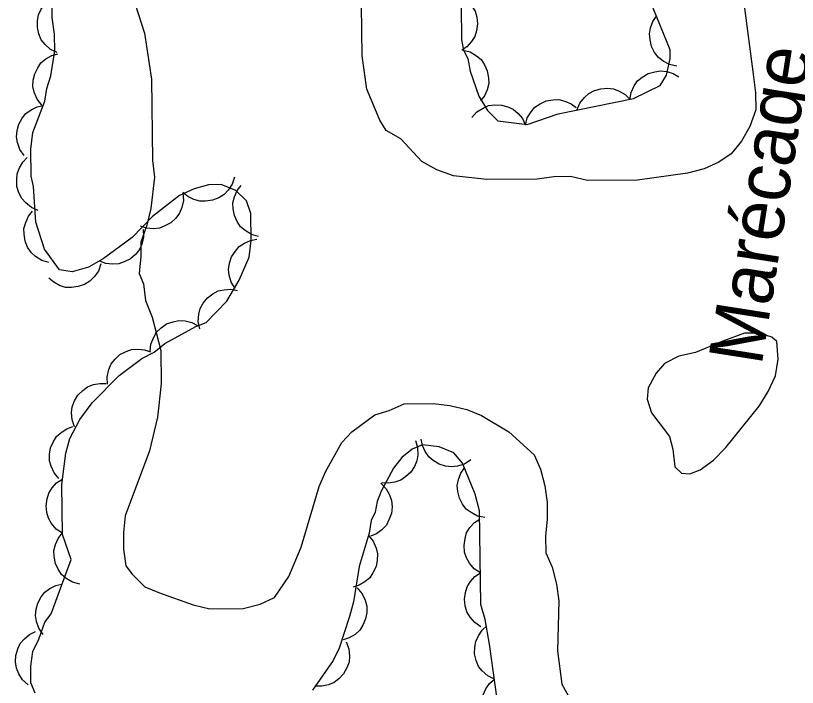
# Model space of a CAD drawing. Extents: x 282461 to 284471, y 5554090 to 5557646.
# Drawn here: x 283211.07 to 283254.6, y 5556727.81 to 5556765.24 of the extents above; entities that cross this region are included whole.
import ezdxf

# ---------------------------------------------------------------- set-up
doc = ezdxf.new("R2010")
doc.units = 0
for name, color, linetype in [('Niveau 2', 7, 'Continuous'), ('Niveau 44', 7, 'Continuous'), ('Niveau 7', 7, 'Continuous')]:
    doc.layers.add(name, color=color, linetype=linetype)

msp = doc.modelspace()

# ---------------------------------------------------------------- linework, layer by layer
at = {"layer": 'Niveau 2'}
for points in [[(283250.85, 5556783.37), (283249.23, 5556782.42), (283248.54, 5556781.83), (283247.73, 5556781.36), (283247.04, 5556780.77), (283246.7, 5556780.06), (283246.48, 5556779.13), (283246.49, 5556778.2), (283247.2, 5556776.58), (283249.68, 5556773.93), (283250.28, 5556772.31), (283250.55, 5556769.52), (283251.03, 5556767.66), (283251.39, 5556766.74), (283251.64, 5556765.81), (283252.15, 5556761.98)], [(283217.17, 5556767.62), (283218.25, 5556764.26), (283218.63, 5556761.7), (283218.69, 5556757.17), (283218.81, 5556756.24), (283218.6, 5556754.49), (283218.38, 5556753.56), (283218.04, 5556752.62), (283218.05, 5556751.81), (283217.95, 5556750.87), (283218.19, 5556750.3), (283218.31, 5556749.37), (283218.67, 5556748.44), (283219.16, 5556746.58), (283219.18, 5556744.72), (283218.97, 5556742.86), (283218.53, 5556740.99), (283217.17, 5556737.37), (283217.07, 5556736.44), (283217.08, 5556735.51), (283217.21, 5556734.58), (283217.56, 5556734.11), (283218.27, 5556733.42), (283219.09, 5556733.08), (283220.96, 5556732.41), (283221.89, 5556732.19), (283223.75, 5556732.21), (283224.68, 5556732.45), (283225.49, 5556732.81), (283226.29, 5556733.98), (283226.97, 5556735.62), (283227.98, 5556739.01), (283228.32, 5556739.82), (283229.23, 5556741.46), (283229.8, 5556742.05), (283231.07, 5556743), (283231.88, 5556743.24), (283232.7, 5556743.6), (283234.32, 5556743.62), (283235.26, 5556743.51), (283236.19, 5556743.29), (283237.01, 5556742.95), (283238.53, 5556742.04), (283239.94, 5556740.77), (283240.3, 5556739.96), (283240.55, 5556739.04), (283240.67, 5556738.11), (283240.68, 5556737.18), (283240.58, 5556736.24), (283240.59, 5556735.31), (283240.95, 5556734.5), (283241.19, 5556733.57), (283241.32, 5556732.64), (283241.24, 5556729.85), (283241.49, 5556727.99), (283242.32, 5556726.49)], [(283252.15, 5556761.98), (283252.28, 5556760.93), (283252.29, 5556760), (283251.95, 5556759.06), (283251.49, 5556758.25), (283250.92, 5556757.54), (283250.23, 5556757.07), (283249.42, 5556756.71), (283248.49, 5556756.46), (283245.7, 5556756.08), (283242.91, 5556756.05), (283241.97, 5556756.27), (283241.04, 5556756.26), (283240.11, 5556756.13), (283237.32, 5556756.1), (283235.46, 5556756.31), (283234.52, 5556756.65), (283233.7, 5556757.11), (283232.52, 5556758.37), (283231.7, 5556758.83), (283231.35, 5556759.41), (283230.63, 5556761.14), (283230.37, 5556763), (283230.34, 5556765.8)]]:
    msp.add_lwpolyline(points, dxfattribs=at)
at = {"layer": 'Niveau 44'}
for points in [[(283213.38, 5556763.18), (283213.01, 5556763.36), (283212.71, 5556763.64), (283212.5, 5556763.89), (283212.36, 5556764.22), (283212.28, 5556764.58), (283212.29, 5556764.96), (283212.34, 5556765.28), (283212.49, 5556765.6), (283212.7, 5556765.91), (283212.97, 5556766.15)], [(283235.87, 5556766.31), (283236.22, 5556766.08), (283236.48, 5556765.77), (283236.66, 5556765.49), (283236.75, 5556765.15), (283236.79, 5556764.78), (283236.73, 5556764.4), (283236.64, 5556764.08), (283236.45, 5556763.79), (283236.2, 5556763.51), (283235.91, 5556763.31)], [(283212.16, 5556727.48), (283211.92, 5556728.06), (283211.91, 5556728.99), (283212.02, 5556729.8), (283212.36, 5556730.5), (283212.69, 5556731.44), (283213.04, 5556731.91), (283214.16, 5556734.94), (283213.68, 5556736.33), (283213.65, 5556739.12), (283213.86, 5556740.86), (283214.08, 5556741.68), (283214.65, 5556742.73), (283215.34, 5556743.67), (283216.83, 5556745.19), (283218.1, 5556746.14), (283218.79, 5556746.49), (283219.37, 5556746.97), (283221.1, 5556747.92), (283221.68, 5556748.15), (283222.83, 5556749.33), (283223.51, 5556750.5), (283224.07, 5556751.78), (283224.18, 5556752.71), (283224.16, 5556754.22), (283223.92, 5556754.92), (283223.33, 5556755.49), (283222.52, 5556755.83), (283221.82, 5556755.82), (283221.01, 5556755.58), (283220.2, 5556755.22), (283218.7, 5556754.04), (283217.56, 5556752.87), (283215.94, 5556751.69), (283215.13, 5556751.22), (283214.21, 5556750.97), (283213.51, 5556751.08), (283212.68, 5556752.23), (283212.2, 5556753.74), (283212.06, 5556755.71), (283211.94, 5556756.29), (283211.92, 5556757.8), (283212.03, 5556758.73), (283212.7, 5556760.48), (283212.81, 5556761.18), (283213.03, 5556761.88), (283213.25, 5556763.28), (283213.24, 5556764.2), (283213.11, 5556765.13), (283213.1, 5556765.95)], [(283235.88, 5556765.75), (283235.9, 5556763.89), (283236.02, 5556763.31), (283236.26, 5556762.85), (283236.39, 5556762.15), (283236.87, 5556760.76), (283237.34, 5556759.95), (283237.93, 5556759.38), (283239.56, 5556759.17), (283241.29, 5556759.77), (283245.47, 5556760.63), (283246.97, 5556761.34), (283247.31, 5556761.93), (283247.53, 5556762.86), (283247.53, 5556763.33), (283246.45, 5556765.98)], [(283247.9, 5556762.43), (283247.49, 5556762.52), (283247.13, 5556762.71), (283246.87, 5556762.91), (283246.65, 5556763.19), (283246.49, 5556763.52), (283246.4, 5556763.89), (283246.37, 5556764.22), (283246.43, 5556764.56), (283246.56, 5556764.91), (283246.76, 5556765.21)], [(283212.52, 5556760.26), (283212.26, 5556760.59), (283212.11, 5556760.97), (283212.03, 5556761.29), (283212.05, 5556761.64), (283212.13, 5556762), (283212.3, 5556762.34), (283212.48, 5556762.61), (283212.75, 5556762.84), (283213.08, 5556763.02), (283213.42, 5556763.12)], [(283235.98, 5556763.32), (283236.39, 5556763.22), (283236.73, 5556763), (283236.99, 5556762.79), (283237.18, 5556762.5), (283237.33, 5556762.16), (283237.4, 5556761.78), (283237.42, 5556761.46), (283237.33, 5556761.11), (283237.18, 5556760.77), (283236.96, 5556760.49)], [(283245.28, 5556760.54), (283245.35, 5556760.95), (283245.52, 5556761.32), (283245.7, 5556761.6), (283245.97, 5556761.82), (283246.29, 5556762.01), (283246.66, 5556762.11), (283246.98, 5556762.17), (283247.33, 5556762.12), (283247.69, 5556762.01), (283248, 5556761.83)], [(283242.33, 5556759.98), (283242.49, 5556760.37), (283242.75, 5556760.68), (283242.99, 5556760.91), (283243.3, 5556761.07), (283243.66, 5556761.17), (283244.04, 5556761.19), (283244.36, 5556761.16), (283244.69, 5556761.03), (283245.01, 5556760.84), (283245.27, 5556760.59)], [(283239.46, 5556759.13), (283239.56, 5556759.54), (283239.78, 5556759.88), (283239.99, 5556760.14), (283240.28, 5556760.33), (283240.62, 5556760.49), (283241, 5556760.55), (283241.32, 5556760.57), (283241.66, 5556760.48), (283242, 5556760.33), (283242.29, 5556760.12)], [(283211.54, 5556757.44), (283211.3, 5556757.78), (283211.17, 5556758.17), (283211.11, 5556758.49), (283211.15, 5556758.84), (283211.25, 5556759.2), (283211.44, 5556759.53), (283211.64, 5556759.79), (283211.93, 5556760), (283212.26, 5556760.16), (283212.61, 5556760.24)], [(283236.47, 5556759.57), (283236.75, 5556759.88), (283237.1, 5556760.09), (283237.4, 5556760.23), (283237.75, 5556760.27), (283238.12, 5556760.26), (283238.48, 5556760.15), (283238.78, 5556760.02), (283239.05, 5556759.79), (283239.29, 5556759.51), (283239.45, 5556759.18)], [(283212.33, 5556754.39), (283211.95, 5556754.55), (283211.63, 5556754.81), (283211.41, 5556755.05), (283211.25, 5556755.37), (283211.14, 5556755.72), (283211.13, 5556756.1), (283211.15, 5556756.43), (283211.28, 5556756.76), (283211.47, 5556757.07), (283211.72, 5556757.33)], [(283223.25, 5556756.24), (283223.13, 5556755.85), (283222.9, 5556755.51), (283222.68, 5556755.27), (283222.38, 5556755.08), (283222.03, 5556754.95), (283221.65, 5556754.9), (283221.32, 5556754.9), (283220.99, 5556755), (283220.66, 5556755.16), (283220.38, 5556755.39)], [(283224.6, 5556752.94), (283224.2, 5556753.04), (283223.85, 5556753.26), (283223.6, 5556753.47), (283223.4, 5556753.76), (283223.25, 5556754.1), (283223.19, 5556754.48), (283223.17, 5556754.81), (283223.26, 5556755.15), (283223.41, 5556755.49), (283223.63, 5556755.77)], [(283220.38, 5556755.36), (283220.41, 5556754.94), (283220.32, 5556754.55), (283220.2, 5556754.24), (283219.99, 5556753.96), (283219.72, 5556753.7), (283219.38, 5556753.52), (283219.08, 5556753.39), (283218.73, 5556753.36), (283218.36, 5556753.39), (283218.02, 5556753.5)], [(283212.92, 5556751.48), (283212.52, 5556751.6), (283212.18, 5556751.82), (283211.93, 5556752.04), (283211.74, 5556752.34), (283211.6, 5556752.68), (283211.54, 5556753.06), (283211.53, 5556753.38), (283211.63, 5556753.72), (283211.79, 5556754.06), (283212.01, 5556754.34)], [(283218.18, 5556753.32), (283218.19, 5556752.9), (283218.09, 5556752.51), (283217.96, 5556752.21), (283217.74, 5556751.93), (283217.46, 5556751.69), (283217.12, 5556751.52), (283216.81, 5556751.41), (283216.46, 5556751.39), (283216.09, 5556751.43), (283215.75, 5556751.55)], [(283223.3, 5556750.03), (283223.08, 5556750.38), (283222.97, 5556750.77), (283222.93, 5556751.1), (283222.98, 5556751.45), (283223.1, 5556751.8), (283223.31, 5556752.12), (283223.52, 5556752.37), (283223.81, 5556752.56), (283224.15, 5556752.71), (283224.51, 5556752.78)], [(283215.81, 5556751.41), (283215.68, 5556751.01), (283215.44, 5556750.68), (283215.21, 5556750.44), (283214.91, 5556750.26), (283214.56, 5556750.14), (283214.18, 5556750.1), (283213.85, 5556750.1), (283213.52, 5556750.21), (283213.19, 5556750.38), (283212.92, 5556750.62)], [(283221.32, 5556747.78), (283221.24, 5556748.19), (283221.27, 5556748.6), (283221.35, 5556748.92), (283221.52, 5556749.22), (283221.75, 5556749.51), (283222.06, 5556749.74), (283222.35, 5556749.9), (283222.69, 5556749.97), (283223.06, 5556749.99), (283223.42, 5556749.93)], [(283218.57, 5556746.53), (283218.6, 5556746.94), (283218.76, 5556747.32), (283218.92, 5556747.61), (283219.18, 5556747.85), (283219.48, 5556748.06), (283219.85, 5556748.18), (283220.16, 5556748.26), (283220.52, 5556748.23), (283220.88, 5556748.14), (283221.2, 5556747.97)], [(283216.18, 5556744.71), (283216.16, 5556745.12), (283216.26, 5556745.52), (283216.39, 5556745.83), (283216.61, 5556746.1), (283216.88, 5556746.35), (283217.22, 5556746.52), (283217.53, 5556746.64), (283217.88, 5556746.66), (283218.25, 5556746.62), (283218.59, 5556746.5)], [(283214.35, 5556742.32), (283214.21, 5556742.71), (283214.19, 5556743.12), (283214.21, 5556743.45), (283214.34, 5556743.77), (283214.54, 5556744.09), (283214.81, 5556744.36), (283215.07, 5556744.56), (283215.4, 5556744.68), (283215.76, 5556744.75), (283216.12, 5556744.74)], [(283213.48, 5556739.44), (283213.21, 5556739.76), (283213.04, 5556740.13), (283212.95, 5556740.44), (283212.95, 5556740.8), (283213.01, 5556741.16), (283213.17, 5556741.51), (283213.34, 5556741.79), (283213.6, 5556742.02), (283213.92, 5556742.22), (283214.26, 5556742.34)], [(283235.95, 5556740.3), (283235.47, 5556740.88), (283234.66, 5556741.22), (283233.73, 5556741.32), (283233.15, 5556741.08), (283232.57, 5556740.61), (283232.11, 5556740.03), (283231.43, 5556738.74), (283231.21, 5556738.16), (283231.1, 5556737.58), (283230.87, 5556737.11), (283230.76, 5556736.41), (283230.2, 5556734.54), (283229.88, 5556732.57), (283229.66, 5556731.75), (283229.09, 5556730), (283228.75, 5556729.3), (283227.61, 5556727.66)], [(283233.33, 5556741.57), (283233.45, 5556741.17), (283233.46, 5556740.76), (283233.42, 5556740.43), (283233.28, 5556740.11), (283233.07, 5556739.8), (283232.79, 5556739.54), (283232.52, 5556739.35), (283232.19, 5556739.24), (283231.82, 5556739.19), (283231.46, 5556739.21)], [(283236.42, 5556740.48), (283236.07, 5556740.25), (283235.68, 5556740.14), (283235.35, 5556740.09), (283235.01, 5556740.14), (283234.65, 5556740.25), (283234.33, 5556740.46), (283234.08, 5556740.66), (283233.88, 5556740.95), (283233.73, 5556741.29), (283233.65, 5556741.64)], [(283237.2, 5556737.27), (283236.79, 5556737.35), (283236.43, 5556737.55), (283236.16, 5556737.74), (283235.95, 5556738.02), (283235.78, 5556738.35), (283235.7, 5556738.72), (283235.66, 5556739.05), (283235.73, 5556739.39), (283235.86, 5556739.74), (283236.06, 5556740.04)], [(283238.09, 5556725.69), (283237.46, 5556730.21), (283237.21, 5556731.6), (283236.97, 5556732.42), (283236.91, 5556737.64), (283236.66, 5556738.57), (283235.95, 5556740.3)], [(283213.68, 5556736.4), (283213.33, 5556736.63), (283213.07, 5556736.95), (283212.9, 5556737.23), (283212.8, 5556737.56), (283212.77, 5556737.93), (283212.83, 5556738.31), (283212.91, 5556738.63), (283213.1, 5556738.92), (283213.35, 5556739.2), (283213.65, 5556739.4)], [(283231.4, 5556739.18), (283231.7, 5556738.88), (283231.89, 5556738.53), (283232.01, 5556738.22), (283232.03, 5556737.87), (283232, 5556737.5), (283231.86, 5556737.14), (283231.72, 5556736.85), (283231.47, 5556736.59), (283231.17, 5556736.37), (283230.84, 5556736.23)], [(283236.95, 5556734.19), (283236.6, 5556734.42), (283236.34, 5556734.74), (283236.17, 5556735.02), (283236.07, 5556735.35), (283236.04, 5556735.72), (283236.1, 5556736.1), (283236.18, 5556736.42), (283236.37, 5556736.71), (283236.62, 5556736.99), (283236.92, 5556737.19)], [(283214.64, 5556733.56), (283214.23, 5556733.67), (283213.89, 5556733.88), (283213.63, 5556734.1), (283213.44, 5556734.39), (283213.29, 5556734.72), (283213.22, 5556735.1), (283213.2, 5556735.43), (283213.29, 5556735.77), (283213.44, 5556736.11), (283213.66, 5556736.4)], [(283230.72, 5556736.27), (283230.98, 5556735.95), (283231.14, 5556735.57), (283231.22, 5556735.25), (283231.21, 5556734.9), (283231.14, 5556734.54), (283230.97, 5556734.2), (283230.79, 5556733.92), (283230.52, 5556733.7), (283230.2, 5556733.51), (283229.86, 5556733.4)], [(283236.98, 5556731.19), (283236.64, 5556731.42), (283236.38, 5556731.73), (283236.2, 5556732.01), (283236.11, 5556732.35), (283236.07, 5556732.72), (283236.13, 5556733.1), (283236.21, 5556733.42), (283236.4, 5556733.71), (283236.65, 5556733.99), (283236.95, 5556734.19)], [(283212.61, 5556730.76), (283212.37, 5556731.1), (283212.24, 5556731.48), (283212.18, 5556731.81), (283212.21, 5556732.16), (283212.31, 5556732.51), (283212.5, 5556732.85), (283212.69, 5556733.11), (283212.97, 5556733.32), (283213.3, 5556733.49), (283213.65, 5556733.57)], [(283230.09, 5556733.35), (283230.36, 5556733.03), (283230.53, 5556732.66), (283230.62, 5556732.34), (283230.62, 5556731.99), (283230.56, 5556731.63), (283230.4, 5556731.28), (283230.23, 5556731), (283229.97, 5556730.76), (283229.65, 5556730.57), (283229.31, 5556730.45)], [(283237.73, 5556728.27), (283237.36, 5556728.45), (283237.06, 5556728.73), (283236.85, 5556728.98), (283236.71, 5556729.31), (283236.63, 5556729.67), (283236.64, 5556730.05), (283236.69, 5556730.37), (283236.84, 5556730.69), (283237.05, 5556731), (283237.32, 5556731.24)], [(283211.77, 5556727.95), (283211.46, 5556728.23), (283211.25, 5556728.57), (283211.11, 5556728.88), (283211.07, 5556729.23), (283211.09, 5556729.59), (283211.2, 5556729.96), (283211.33, 5556730.26), (283211.56, 5556730.52), (283211.85, 5556730.76), (283212.17, 5556730.92)], [(283229.48, 5556730.34), (283229.63, 5556729.95), (283229.66, 5556729.55), (283229.64, 5556729.22), (283229.52, 5556728.89), (283229.33, 5556728.57), (283229.06, 5556728.29), (283228.81, 5556728.09), (283228.49, 5556727.96), (283228.12, 5556727.88), (283227.76, 5556727.88)], [(283238.15, 5556725.29), (283237.77, 5556725.48), (283237.47, 5556725.76), (283237.26, 5556726.01), (283237.13, 5556726.34), (283237.04, 5556726.7), (283237.06, 5556727.08), (283237.1, 5556727.4), (283237.25, 5556727.72), (283237.46, 5556728.02), (283237.73, 5556728.27)]]:
    msp.add_lwpolyline(points, dxfattribs=at)
at = {"layer": 'Niveau 7'}
msp.add_lwpolyline([(283250.45, 5556747.11), (283248.94, 5556746.46), (283248.01, 5556746.27), (283247.2, 5556745.85), (283246.74, 5556745.32), (283246.29, 5556744.5), (283246.24, 5556743.86), (283246.48, 5556743.11), (283247.48, 5556741.78), (283247.67, 5556741.09), (283247.79, 5556740.1), (283248.15, 5556739.75), (283248.61, 5556739.7), (283249.19, 5556739.94), (283249.94, 5556740.47), (283250.63, 5556741.18), (283252.47, 5556743.47), (283252.98, 5556744.29), (283253.38, 5556745.17), (283253.54, 5556746.1), (283253.47, 5556747.09), (283253.18, 5556747.32), (283252.48, 5556747.54), (283251.66, 5556747.54), (283250.45, 5556747.11)], dxfattribs=at)

# ---------------------------------------------------------------- texts
msp.add_text('Marécage', height=3, rotation=81.0598, dxfattribs=at).set_placement((283252.61, 5556745.69))

doc.saveas('drawing.dxf')
